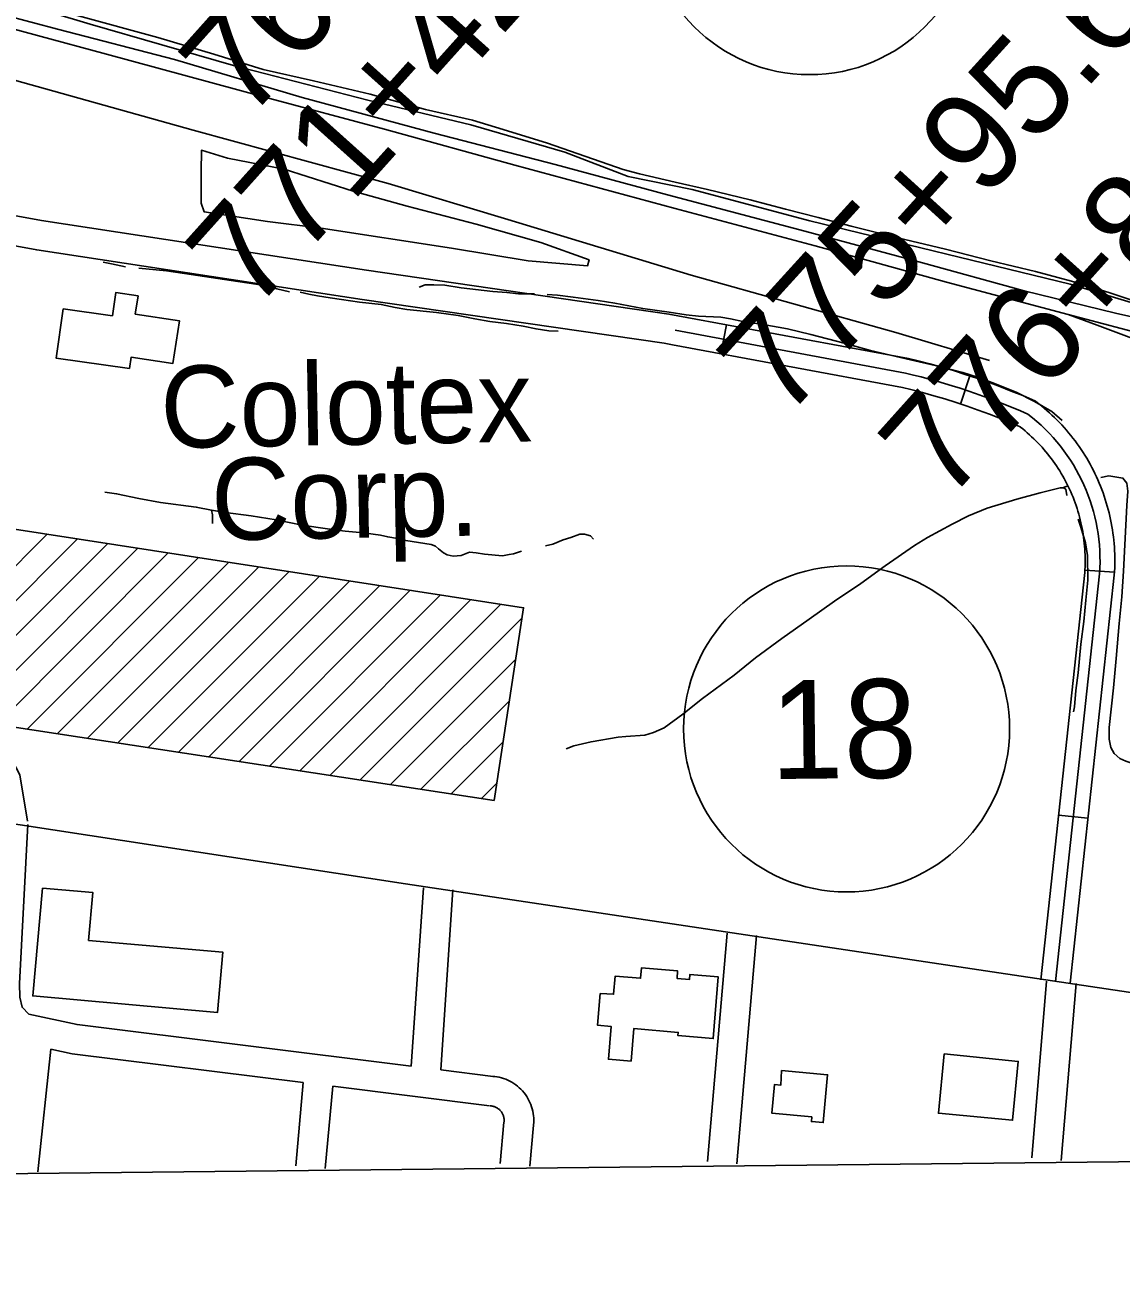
# Model space of a CAD drawing. Extents: x 3651524 to 3689615, y 505651 to 531377.
# Drawn here: x 3664576 to 3665685, y 511062 to 512320 of the extents above; entities that cross this region are included whole.
import ezdxf

# ---------------------------------------------------------------- set-up
doc = ezdxf.new("R2010")
doc.units = 0
for name, color, linetype in [('V-BLDG-IDEN', 7, 'Continuous'), ('V-BLDG-OTLN', 7, 'Continuous'), ('V-GRID-FRAM', 7, 'Continuous'), ('V-RAIL-TRAK', 7, 'Continuous'), ('V-ROAD-CNTR', 7, 'Continuous'), ('V-ROAD-IDEN', 7, 'Continuous'), ('V-SITE-VEGE', 7, 'Continuous'), ('V-SURV-IDEN', 7, 'Continuous'), ('V-TOPO-SHOR', 7, 'Continuous')]:
    doc.layers.add(name, color=color, linetype=linetype)

msp = doc.modelspace()

# ---------------------------------------------------------------- linework, layer by layer
at = {"layer": 'V-BLDG-OTLN'}
for p, q in [((3664424.386, 511630.524), (3664598.153, 511804.291)), ((3664455.06, 511625.843), (3664628.78, 511799.562)), ((3664485.734, 511621.161), (3664659.406, 511794.834)), ((3664516.407, 511616.479), (3664690.033, 511790.105)), ((3664547.081, 511611.798), (3664720.66, 511785.377)), ((3664577.755, 511607.116), (3664751.287, 511780.648)), ((3664608.428, 511602.434), (3664781.914, 511775.92)), ((3664639.102, 511597.753), (3664812.54, 511771.191)), ((3664669.776, 511593.071), (3664843.167, 511766.463)), ((3664700.449, 511588.389), (3664873.794, 511761.734)), ((3664731.123, 511583.708), (3664904.421, 511757.005)), ((3664761.796, 511579.026), (3664935.048, 511752.277)), ((3664792.47, 511574.344), (3664965.674, 511747.548)), ((3664823.144, 511569.662), (3664996.301, 511742.82)), ((3664853.817, 511564.981), (3665026.928, 511738.091)), ((3664884.491, 511560.299), (3665057.555, 511733.363)), ((3664915.165, 511555.617), (3665078.771, 511719.224)), ((3664945.838, 511550.936), (3665072.404, 511677.501)), ((3664976.512, 511546.254), (3665066.036, 511635.778)), ((3665007.186, 511541.572), (3665059.668, 511594.055)), ((3665037.859, 511536.891), (3665053.3, 511552.332))]:
    msp.add_line(p, q, dxfattribs=at)
for points in [[(3664614.215, 512032.458), (3664664.246, 512025.39), (3664667.547, 512048.911), (3664690.128, 512045.44), (3664687.314, 512027.2), (3664732.096, 512020.45), (3664725.43, 511977.264), (3664683.011, 511983.404), (3664681.398, 511972.054), (3664607.141, 511982.587)], [(3664593.266, 511445.958), (3664644.36, 511441.817), (3664640.044, 511393.205), (3664776.095, 511381.128), (3664770.699, 511320.325), (3664583.589, 511336.93)], [(3665158.147, 511339.408), (3665171.64, 511338.599), (3665173.159, 511356.927), (3665198.878, 511354.813), (3665199.746, 511365.377), (3665236.445, 511362.371), (3665235.814, 511354.631), (3665248.27, 511353.57), (3665248.683, 511358.584), (3665277.564, 511356.204), (3665272.434, 511293.885), (3665236.746, 511296.826), (3665237.092, 511300.113), (3665192.001, 511303.845), (3665189.287, 511271.044), (3665166.335, 511272.941), (3665169.065, 511306.118), (3665155.417, 511307.279)], [(3665506.187, 511278.36), (3665581.225, 511270.708), (3665575.577, 511211.181), (3665500.489, 511218.304)], [(3665341.472, 511261.416), (3665388.228, 511257.206), (3665383.868, 511208.781), (3665371.819, 511209.868), (3665372.243, 511214.564), (3665331.873, 511218.2), (3665334.501, 511247.338), (3665341.032, 511246.751)]]:
    msp.add_lwpolyline(points, close=True, dxfattribs=at)
msp.add_lwpolyline([(3663243.339, 511996.716), (3663544.96, 511951.443), (3663547.461, 511967.823), (3664143.482, 511876.437), (3664143.189, 511874.534), (3665080.391, 511729.837), (3665050.646, 511534.939), (3663535.935, 511766.128), (3663549.8, 511856.963), (3662555.578, 512008.725)], dxfattribs=at)
at = {"layer": 'V-GRID-FRAM'}
msp.add_lwpolyline([(3655577.191, 529244.355), (3687244.414, 529585.207), (3687448.048, 511403.469), (3655764.959, 511062.446), (3655577.191, 529244.355)], dxfattribs=at)
at = {"layer": 'V-RAIL-TRAK'}
for points in [[(3663335.137, 512647.687), (3663479.605, 512608.732), (3663619.391, 512570.869), (3663748.253, 512535.625), (3663881.125, 512500.399), (3664018.237, 512462.97), (3664087.127, 512444.145), (3664165.379, 512423.136), (3664255.225, 512399.064), (3664374.722, 512366.894), (3664518.076, 512327.935), (3664658.085, 512290.072), (3664818.38, 512246.738), (3664939.661, 512214.132), (3665071.646, 512178.011), (3665233.95, 512134.02), (3665375.516, 512096.165), (3665508.618, 512059.383), (3665631.629, 512026.861), (3665721.3, 512002.936)], [(3665631.629, 512026.861), (3665661.296, 512016.002), (3665690.89, 512004.941), (3665720.407, 511993.679), (3665749.847, 511982.216), (3665761.92, 511977.6), (3665773.92, 511972.795), (3665785.845, 511967.808), (3665797.691, 511962.635), (3665809.454, 511957.28), (3665821.134, 511951.744), (3665832.728, 511946.028), (3665844.232, 511940.132), (3665856.466, 511933.773), (3665868.584, 511927.195), (3665880.584, 511920.399), (3665892.458, 511913.389), (3665904.201, 511906.166), (3665915.815, 511898.731), (3665927.292, 511891.09), (3665942.865, 511880.328), (3665958.299, 511869.367), (3665973.587, 511858.206), (3665985.628, 511849.174)]]:
    msp.add_lwpolyline(points, dxfattribs=at)
at = {"layer": 'V-ROAD-CNTR'}
for p, q in [((3665285.789, 512016.342), (3665280.307, 511986.847)), ((3665532.225, 511964.595), (3665522.81, 511936.111)), ((3665678.678, 511765.918), (3665648.746, 511767.933)), ((3665651.849, 511516.754), (3665622.023, 511519.98))]:
    msp.add_line(p, q, dxfattribs=at)
for points in [[(3662687.803, 512769.002), (3662856.968, 512724.032), (3663049.631, 512672.144), (3663229.138, 512623.709), (3663453.403, 512558.308), (3663673.319, 512499.738), (3663909.683, 512436.082), (3664142.088, 512376.35), (3664274.501, 512342.148), (3664531.07, 512273.425), (3664745.832, 512213.421), (3664943.198, 512159.44), (3665064.451, 512122.932), (3665250.097, 512066.549), (3665457.34, 512008.388), (3665552.273, 511980.205)], [(3665236.632, 512025.479), (3665227.655, 512027.148), (3664921.399, 512071.698), (3664592.502, 512121.721), (3663946.414, 512239.672), (3663146.005, 512452.151), (3662753.566, 512556.239)], [(3665231.148, 511995.985), (3665222.753, 511997.546), (3664916.985, 512042.024), (3664587.552, 512092.129), (3663939.862, 512210.373), (3663138.311, 512423.155), (3662772.8, 512520.099)], [(3660967.199, 512282.494), (3661211.869, 512196.102), (3661439.112, 512116.233), (3661516.588, 512091.573), (3661732.15, 512033.992), (3662041.827, 511959.584), (3662513.607, 511845.084), (3662644.66, 511814.032), (3662828.544, 511773.691), (3662995.639, 511746.877), (3663464.639, 511675.441), (3663922.057, 511606.986), (3664462.364, 511526.749), (3664961.076, 511450.345), (3665561.625, 511360.194), (3666220.311, 511262.128), (3666733.81, 511183.816)], [(3665236.631, 512025.479), (3665470.262, 511982.052), (3665479.82, 511979.755), (3665491.879, 511976.662), (3665503.808, 511973.398), (3665515.767, 511969.893), (3665527.626, 511966.116), (3665539.321, 511962.25), (3665551.083, 511958.13), (3665562.746, 511953.738), (3665574.247, 511949.261), (3665585.744, 511944.556), (3665598.81, 511938.854), (3665602.041, 511936.33), (3665604.782, 511934.158), (3665607.526, 511931.866), (3665610.15, 511929.601), (3665612.774, 511927.28), (3665615.386, 511924.875), (3665617.925, 511922.436), (3665620.439, 511919.963), (3665622.871, 511917.451), (3665625.279, 511914.922), (3665627.684, 511912.273), (3665629.987, 511909.65), (3665632.244, 511906.993), (3665634.517, 511904.23), (3665636.671, 511901.476), (3665638.801, 511898.706), (3665640.883, 511895.859), (3665642.927, 511892.993), (3665644.925, 511890.062), (3665646.842, 511887.128), (3665648.703, 511884.198), (3665650.569, 511881.154), (3665652.335, 511878.104), (3665654.047, 511875.066), (3665655.733, 511871.953), (3665657.356, 511868.8), (3665658.9, 511865.664), (3665660.386, 511862.525), (3665661.861, 511859.299), (3665663.252, 511856.042), (3665664.586, 511852.804), (3665665.859, 511849.527), (3665667.095, 511846.215), (3665668.25, 511842.89), (3665669.352, 511839.581), (3665670.408, 511836.205), (3665671.396, 511832.809), (3665672.314, 511829.456), (3665673.199, 511826.025), (3665674.002, 511822.601), (3665674.763, 511819.142), (3665675.441, 511815.699), (3665676.07, 511812.277), (3665676.647, 511808.81), (3665677.167, 511805.265), (3665677.598, 511801.788), (3665677.988, 511798.337), (3665678.316, 511794.814), (3665678.586, 511791.325), (3665678.797, 511787.765), (3665678.923, 511784.244), (3665679.01, 511780.788), (3665679.036, 511777.224), (3665678.98, 511773.698), (3665678.887, 511770.235), (3665678.73, 511766.687), (3665678.479, 511762.955), (3665633.819, 511350.053)], [(3665233.89, 512010.732), (3665467.137, 511967.376)], [(3665231.149, 511995.985), (3665464.012, 511952.7), (3665472.588, 511950.639), (3665484.193, 511947.662), (3665495.63, 511944.532), (3665506.995, 511941.203), (3665518.364, 511937.58), (3665529.655, 511933.848), (3665540.837, 511929.932), (3665552.018, 511925.722), (3665563.123, 511921.399), (3665574.062, 511916.922), (3665583.334, 511912.876), (3665583.491, 511912.754), (3665585.844, 511910.888), (3665588.108, 511908.996), (3665590.412, 511907.009), (3665592.674, 511905.008), (3665594.83, 511903.023), (3665597.011, 511900.926), (3665599.141, 511898.831), (3665601.233, 511896.671), (3665603.307, 511894.494), (3665605.302, 511892.295), (3665607.281, 511890.04), (3665609.228, 511887.749), (3665611.115, 511885.456), (3665612.965, 511883.09), (3665614.799, 511880.706), (3665616.561, 511878.295), (3665618.319, 511875.831), (3665619.971, 511873.408), (3665621.622, 511870.88), (3665623.251, 511868.316), (3665624.795, 511865.796), (3665626.287, 511863.22), (3665627.787, 511860.56), (3665629.201, 511857.945), (3665630.56, 511855.306), (3665631.884, 511852.618), (3665633.186, 511849.867), (3665634.421, 511847.169), (3665635.586, 511844.438), (3665636.732, 511841.658), (3665637.821, 511838.851), (3665638.869, 511836.045), (3665639.848, 511833.228), (3665640.802, 511830.361), (3665641.688, 511827.533), (3665642.524, 511824.659), (3665643.32, 511821.75), (3665644.067, 511818.851), (3665644.748, 511815.953), (3665645.391, 511813.024), (3665645.969, 511810.089), (3665646.518, 511807.101), (3665647.007, 511804.166), (3665647.437, 511801.241), (3665647.806, 511798.262), (3665648.144, 511795.261), (3665648.424, 511792.266), (3665648.654, 511789.281), (3665648.829, 511786.339), (3665648.937, 511783.332), (3665649.012, 511780.302), (3665649.034, 511777.352), (3665648.986, 511774.338), (3665648.905, 511771.301), (3665648.774, 511768.359), (3665648.587, 511765.575), (3665603.993, 511353.279)], [(3665663.533, 511764.265), (3665618.906, 511351.666)], [(3664166.321, 511580.985), (3664203.438, 511610.946), (3664235.88, 511626.611), (3664282.045, 511633.28), (3664517.416, 511599.852), (3664548.79, 511588.726), (3664562.556, 511575.666), (3664570.48, 511560.812), (3664578.298, 511513.711)], [(3664578.577, 511510.439), (3664569.966, 511349.455), (3664570.331, 511335.604), (3664572.721, 511325.572), (3664579.403, 511318.6), (3664628.394, 511307.993), (3664966.749, 511265.872)], [(3664979.024, 511446.421), (3664966.749, 511265.872)], [(3665008.954, 511444.387), (3664996.565, 511262.16)], [(3665286.426, 511400.551), (3665266.501, 511169.472)], [(3665316.316, 511397.973), (3665296.391, 511166.894)], [(3665609.908, 511352.038), (3665594.841, 511172.975)], [(3665639.802, 511349.522), (3665624.735, 511170.459)], [(3664601.719, 511283.073), (3664588.628, 511158.992)], [(3664601.719, 511283.073), (3664623.356, 511278.389), (3664857.43, 511249.25)], [(3664996.565, 511262.16), (3665049.806, 511255.532)], [(3665049.279, 511255.588), (3665051.198, 511255.418), (3665053.492, 511255.094), (3665055.774, 511254.65), (3665058.023, 511254.089), (3665060.235, 511253.414), (3665062.417, 511252.622), (3665064.554, 511251.718), (3665066.64, 511250.705), (3665068.67, 511249.585), (3665070.641, 511248.36), (3665072.542, 511247.035), (3665074.373, 511245.615), (3665076.133, 511244.096), (3665077.804, 511242.494), (3665079.391, 511240.808), (3665080.893, 511239.035), (3665082.297, 511237.19), (3665083.605, 511235.276), (3665084.811, 511233.294), (3665085.911, 511231.257), (3665086.906, 511229.158), (3665087.789, 511227.015), (3665088.559, 511224.832), (3665089.217, 511222.605), (3665089.757, 511220.346), (3665090.178, 511218.072), (3665090.482, 511215.772), (3665090.665, 511213.457), (3665090.728, 511211.144), (3665090.671, 511208.825), (3665090.504, 511206.651), (3665090.436, 511206.041)], [(3664857.43, 511249.25), (3664849.757, 511165.059)], [(3664887.216, 511245.541), (3664879.633, 511162.337)], [(3664887.216, 511245.541), (3665046.1, 511225.763)], [(3665046.627, 511225.707), (3665047.774, 511225.605), (3665048.528, 511225.499), (3665049.268, 511225.355), (3665050.005, 511225.17), (3665050.737, 511224.947), (3665051.449, 511224.689), (3665052.148, 511224.393), (3665052.83, 511224.062), (3665053.496, 511223.694), (3665054.139, 511223.295), (3665054.764, 511222.86), (3665055.365, 511222.394), (3665055.935, 511221.901), (3665056.486, 511221.373), (3665057.009, 511220.817), (3665057.497, 511220.242), (3665057.957, 511219.637), (3665058.385, 511219.01), (3665058.779, 511218.362), (3665059.141, 511217.691), (3665059.466, 511217.008), (3665059.755, 511216.305), (3665060.009, 511215.586), (3665060.223, 511214.861), (3665060.399, 511214.126), (3665060.538, 511213.372), (3665060.638, 511212.622), (3665060.697, 511211.867), (3665060.718, 511211.104), (3665060.699, 511210.345), (3665060.63, 511209.449), (3665060.618, 511209.335)], [(3665060.589, 511209.05), (3665056.78, 511167.288)], [(3665090.465, 511206.326), (3665086.656, 511164.564)]]:
    msp.add_lwpolyline(points, dxfattribs=at)
for centre, radius, start, end in [((3665308.926, 511289.257), 696.33, 66.096992, 76.86732), ((3665477.424, 511777.86), 186.605, 355.822113, 52.480544)]:
    msp.add_arc(centre, radius, start, end, dxfattribs=at)
at = {"layer": 'V-ROAD-IDEN'}
for centre in [(3665369.989, 512434.464), (3665407.482, 511607.271), (3665407.482, 511607.271)]:
    msp.add_circle(centre, 165, dxfattribs=at)
at = {"layer": 'V-SITE-VEGE'}
for points in [[(3665777.713, 512006), (3665679.843, 512027.946), (3665587.4, 512050.595), (3665484.406, 512078.968), (3665365.102, 512110.996), (3665226.086, 512147.684), (3665112.557, 512178.587), (3664990.064, 512210.396), (3664856.346, 512246.5), (3664727.166, 512284.931), (3664609.974, 512315.274), (3664497.469, 512344.958), (3664332.263, 512392.728), (3664174.219, 512433.061), (3664009.361, 512478.795), (3663860.819, 512519.511), (3663724.836, 512560.967), (3663580.053, 512597.29), (3663459.032, 512633.046), (3663243.88, 512690.085)], [(3663335.794, 512678.567), (3663504.377, 512634.547), (3663633.545, 512599.17), (3663780.734, 512556.75), (3663900.374, 512525.399), (3663998.945, 512499.385), (3664109.422, 512467.314), (3664195.77, 512441.581), (3664282.425, 512422.299), (3664490.104, 512366.243), (3664641.724, 512320.447), (3664786.876, 512278.697), (3664922.828, 512243.688), (3665027.161, 512218.717), (3665122.344, 512190.989), (3665186.279, 512166.507), (3665251.182, 512153.234), (3665370.144, 512121.544), (3665633.81, 512057.263), (3665778.694, 512013.813)]]:
    msp.add_lwpolyline(points, dxfattribs=at)
msp.add_lwpolyline([(3664780.748, 512184.966), (3664838.172, 512173.696), (3664907.87, 512151.616), (3664962.596, 512136.259), (3665032.613, 512118.255), (3665097.881, 512099.55), (3665146.847, 512082.13), (3665145.177, 512076.01), (3665085.067, 512081.159), (3665007.605, 512093.697), (3664875.456, 512114.124), (3664821.106, 512120.997), (3664757.241, 512130.541), (3664754.145, 512139.353), (3664753.995, 512171.263), (3664754.233, 512192.992)], close=True, dxfattribs=at)
at = {"layer": 'V-TOPO-SHOR'}
msp.add_line((3665625.962, 511851.398), (3665630.666, 511852.805), dxfattribs=at)
for points in [[(3664545.394, 512352.456), (3664710.254, 512306.941), (3664766.877, 512290.299), (3664816.842, 512274.734), (3664867.62, 512263.054), (3664925.06, 512249.74), (3664981.124, 512234.204), (3665028.573, 512223.342), (3665052.166, 512216.245), (3665103.796, 512200.41), (3665143.498, 512186.74), (3665181.257, 512173.333), (3665197.907, 512169.254), (3665233.981, 512160.554), (3665266.722, 512153.224), (3665310.013, 512142.618), (3665345.535, 512133.361), (3665378.838, 512124.925), (3665412.14, 512116.211), (3665429.622, 512111.859), (3665452.377, 512106.145), (3665507.6, 512092.82), (3665553.391, 512081.116), (3665598.621, 512070.243), (3665635.256, 512060.435), (3665658.57, 512053.616), (3665709.651, 512036.67)], [(3664654.778, 512079.668), (3664663.101, 512078.044), (3664677.527, 512075.062)], [(3664690.839, 512073.739), (3664718.847, 512070.823), (3664743.81, 512067.335), (3664777.65, 512062.229), (3664791.242, 512060.075), (3664809.271, 512057.388), (3664821.198, 512055.504), (3664830.635, 512052.776), (3664843.401, 512049.788)], [(3664974.761, 512054.285), (3664980.848, 512056.808), (3664989.718, 512056.849), (3665000.808, 512056.348), (3665017.173, 512053.652), (3665049.345, 512049.923), (3665063.487, 512048.881), (3665075.41, 512047.551), (3665091.487, 512047.625)], [(3664854.212, 512049.284), (3664863.09, 512047.386), (3664871.968, 512045.764), (3664884.729, 512043.607), (3664896.102, 512041.997), (3664914.407, 512039.31), (3664936.316, 512036.918), (3664950.466, 512033.936), (3664962.396, 512031.776), (3664992.345, 512028.589), (3665014.257, 512025.644), (3665031.18, 512022.398), (3665046.437, 512019.697), (3665063.079, 512017.556), (3665080, 512014.865), (3665093.039, 512012.154), (3665106.075, 512010.276), (3665115.502, 512009.766)], [(3665104.24, 512046.855), (3665114.777, 512046.349), (3665130.585, 512044.205), (3665156.102, 512041), (3665172.746, 512038.307), (3665201.045, 512032.619), (3665227.947, 512029.142), (3665245.144, 512026.451), (3665257.625, 512025.124), (3665280.081, 512023.844), (3665289.791, 512022.226), (3665302.275, 512019.789), (3665323.079, 512016.561), (3665347.491, 512012.242), (3665371.355, 512006.532), (3665404.936, 511997.82), (3665431.58, 511990.185), (3665472.092, 511980.95), (3665501.505, 511974.159), (3665525.096, 511967.894), (3665540.083, 511963.254)], [(3665540.083, 511963.254), (3665554.524, 511957.777), (3665579.237, 511948.193), (3665597.853, 511938.577), (3665615.087, 511928.403), (3665625.663, 511919.306)], [(3665664.716, 511861.837), (3665673.027, 511863.26), (3665687.172, 511861.11), (3665691.352, 511856.139), (3665692.225, 511847.828), (3665691.182, 511833.411), (3665689.153, 511793.487), (3665687.891, 511766.871), (3665686.075, 511740.808), (3665683.429, 511713.91), (3665680.545, 511678.418), (3665677.637, 511648.746), (3665673.389, 511608.536), (3665673.445, 511596.893), (3665675.149, 511588.31), (3665678.503, 511582.227), (3665684.07, 511577.263), (3665690.181, 511574.521), (3665701.009, 511570.968), (3665716.555, 511565.497), (3665739.038, 511558.673), (3665751.527, 511555.683), (3665757.634, 511553.496), (3665762.619, 511554.35)], [(3664656.424, 511846.843), (3664668.35, 511845.238), (3664691.101, 511840.353), (3664713.017, 511836.577), (3664749.074, 511831.758), (3664764.612, 511828.504), (3664765.464, 511824.074), (3664765.624, 511815.163)], [(3665123.669, 511586.936), (3665131.417, 511590.02), (3665148.858, 511594.261), (3665176.276, 511598.824), (3665184.036, 511599.414), (3665203.154, 511600.891), (3665212.012, 511603.705), (3665222.801, 511608.19), (3665241.583, 511622.137), (3665261.741, 511638.031), (3665293.506, 511661.741), (3665315.321, 511679.028), (3665341.839, 511698.832), (3665369.741, 511718.366), (3665395.156, 511736.501), (3665421.959, 511754.368), (3665446.545, 511772.222), (3665476.382, 511792.872), (3665489.373, 511800.972), (3665514.256, 511814.395), (3665530.847, 511822.788), (3665549.936, 511830.638), (3665579.829, 511839.649), (3665603.356, 511846.135), (3665623.744, 511851.388)], [(3665623.744, 511851.388), (3665625.962, 511851.398), (3665627.903, 511850.853), (3665629.572, 511849.752), (3665630.433, 511843.659)], [(3664764.612, 511828.504), (3664778.758, 511826.353), (3664804.55, 511822.872), (3664830.07, 511818.833), (3664856.43, 511813.414), (3664881.946, 511809.93), (3664899.975, 511807.52), (3664918.554, 511805.666), (3664935.473, 511803.252), (3664942.964, 511801.624), (3664952.674, 511800.006), (3664961.275, 511797.829), (3664986.795, 511794.068), (3664991.238, 511792.149), (3664994.299, 511789.669), (3664999.309, 511785.534), (3665003.2, 511783.335), (3665009.303, 511781.977), (3665017.337, 511782.847), (3665025.638, 511786.212), (3665032.294, 511785.412), (3665040.891, 511784.066), (3665059.192, 511782.489), (3665065.84, 511783.63), (3665070.272, 511784.482), (3665078.351, 511787.009)], [(3665641.91, 511819.597), (3665644.719, 511811.573), (3665649.506, 511795.518), (3665651.228, 511782.776), (3665651.623, 511757.831), (3665649.778, 511737.589), (3665647.662, 511715.96), (3665644.722, 511692.94), (3665641.807, 511664.098), (3665639.399, 511646.072), (3665638.088, 511629.712), (3665637.281, 511624.443)], [(3665102.663, 511792.672), (3665110.138, 511794.369), (3665120.653, 511798.576), (3665128.4, 511801.107), (3665137.256, 511804.2), (3665141.968, 511804.22), (3665148.073, 511802.586), (3665151.137, 511799.274)]]:
    msp.add_lwpolyline(points, dxfattribs=at)

# ---------------------------------------------------------------- texts
at = {"layer": 'V-BLDG-IDEN'}
for s, p in [('Colotex', (3664713.356, 511891.439)), ('Corp.', (3664764.682, 511798.041))]:
    msp.add_text(s, height=82.9998, rotation=1.0368, dxfattribs=at).set_placement(p)
at = {"layer": 'V-ROAD-IDEN'}
msp.add_text('18', height=100, rotation=0.616684, dxfattribs=at).set_placement((3665330.465, 511556.439))
at = {"layer": 'V-SURV-IDEN'}
for s, rotation, p in [('768+44.8', 48.170424, (3664800.32, 512220.96)), ('771+42.5', 48.11708, (3664806.748, 512027.854)), ('775+95.6', 47.724342, (3665344.392, 511918.536)), ('776+89.9', 48.106685, (3665508.461, 511834.768))]:
    msp.add_text(s, height=100, rotation=rotation, dxfattribs=at).set_placement(p)

doc.saveas('drawing.dxf')
